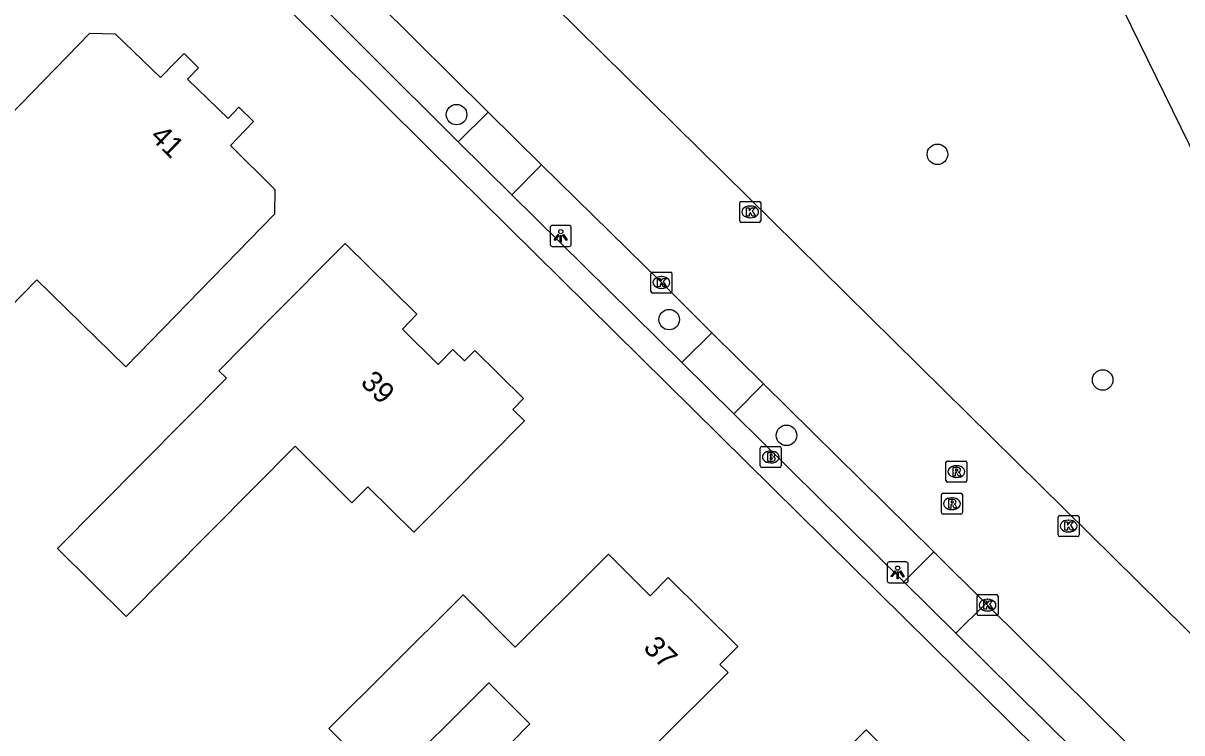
# Model space of a CAD drawing. Extents: x 160457 to 162082, y 388340 to 389736.
# Drawn here: x 160521.7 to 160576.9, y 389303.9 to 389337.7 of the extents above; entities that cross this region are included whole.
import ezdxf

# ---------------------------------------------------------------- set-up
doc = ezdxf.new("R2010")
doc.units = 0
for name, color, linetype in [('IMGEO_Boom', 7, 'Continuous'), ('IMGEO_Brandkraan', 7, 'Continuous'), ('IMGEO_Kolk', 7, 'Continuous'), ('IMGEO_Lichtpunt', 7, 'Continuous'), ('IMGEO_Pand', 7, 'Continuous'), ('IMGEO_Pand_nummerreeks', 7, 'Continuous'), ('IMGEO_Rijbaan_lokaal_gesloten', 7, 'Continuous'), ('IMGEO_Rioolput', 7, 'Continuous'), ('IMGEO_Voetpad_open', 7, 'Continuous')]:
    doc.layers.add(name, color=color, linetype=linetype)

msp = doc.modelspace()

# ---------------------------------------------------------------- linework, layer by layer
at = {"layer": 'IMGEO_Boom'}
for centre in [(160542.369, 389333.371), (160565.269, 389331.479), (160552.495, 389323.602), (160573.14, 389320.725), (160558.081, 389318.085)]:
    msp.add_circle(centre, 0.489, dxfattribs=at)
at = {"layer": 'IMGEO_Brandkraan'}
for p, q in [((160556.833, 389316.629), (160556.833, 389317.481)), ((160556.908, 389317.555), (160557.76, 389317.555)), ((160557.321, 389317.335), (160557.346, 389317.335)), ((160557.834, 389317.481), (160557.834, 389316.629)), ((160557.344, 389316.775), (160557.319, 389316.775)), ((160557.76, 389316.555), (160556.908, 389316.555))]:
    msp.add_line(p, q, dxfattribs=at)
for points in [[(160556.833, 389316.629), (160556.833, 389317.481)], [(160556.908, 389317.555), (160557.76, 389317.555)], [(160557.834, 389317.481), (160557.834, 389316.629)], [(160557.181, 389317.255), (160557.181, 389316.855), (160557.394, 389316.855)], [(160557.412, 389317.255), (160557.181, 389317.255)], [(160557.36, 389317.174), (160557.306, 389317.174), (160557.306, 389317.098)], [(160557.306, 389317.098), (160557.359, 389317.098)], [(160557.368, 389317.022), (160557.306, 389317.022), (160557.306, 389316.941)], [(160557.306, 389316.941), (160557.368, 389316.941)], [(160557.76, 389316.555), (160556.908, 389316.555)]]:
    msp.add_lwpolyline(points, dxfattribs=at)
for centre, radius, start, end in [((160556.91, 389317.479), 0.0765, 91.552, 178.448), ((160556.91, 389317.479), 0.0765, 91.552, 178.448), ((160557.758, 389317.479), 0.0765, 1.552, 88.448), ((160557.758, 389317.479), 0.0765, 1.552, 88.448), ((160557.361, 389317.136), 0.0379, 267.8285, 90.9355), ((160557.369, 389316.981), 0.0404, 269.8759, 90.5077), ((160557.4, 389317.106), 0.251, 268.6676, 293.5347), ((160557.416, 389317.11), 0.145, 59.4692, 91.5367), ((160557.441, 389317.157), 0.0922, 285.5137, 58.1501), ((160557.446, 389316.965), 0.105, 301.3115, 78.989), ((160556.91, 389316.631), 0.0765, 181.552, 268.448), ((160556.91, 389316.631), 0.0765, 181.552, 268.448), ((160557.758, 389316.631), 0.0765, 271.552, 358.448), ((160557.758, 389316.631), 0.0765, 271.552, 358.448)]:
    msp.add_arc(centre, radius, start, end, dxfattribs=at)
for centre, major_axis, ratio, start_param, end_param in [((160557.32, 389317.055), (-0.387, 0.002), 0.722429, 4.712389, 7.853982), ((160557.345, 389317.055), (-0.39, 0.002), 0.717154, 1.570796, 4.712389)]:
    msp.add_ellipse(centre, major_axis=major_axis, ratio=ratio, start_param=start_param, end_param=end_param, dxfattribs=at)
at = {"layer": 'IMGEO_Kolk'}
for p, q in [((160555.853, 389328.309), (160555.853, 389329.161)), ((160555.928, 389329.235), (160556.78, 389329.235)), ((160556.341, 389329.015), (160556.366, 389329.015)), ((160556.854, 389329.161), (160556.854, 389328.309)), ((160556.364, 389328.455), (160556.339, 389328.455)), ((160556.78, 389328.235), (160555.928, 389328.235)), ((160551.623, 389324.943), (160551.623, 389325.795)), ((160551.698, 389325.869), (160552.55, 389325.869)), ((160552.111, 389325.649), (160552.136, 389325.649)), ((160552.624, 389325.795), (160552.624, 389324.943)), ((160552.134, 389325.089), (160552.109, 389325.089)), ((160552.55, 389324.869), (160551.698, 389324.869)), ((160571.016, 389313.339), (160571.016, 389314.191)), ((160571.091, 389314.265), (160571.943, 389314.265)), ((160571.504, 389314.045), (160571.529, 389314.045)), ((160572.017, 389314.191), (160572.017, 389313.339)), ((160571.527, 389313.485), (160571.502, 389313.485)), ((160571.943, 389313.265), (160571.091, 389313.265)), ((160567.155, 389309.57), (160567.155, 389310.422)), ((160567.23, 389310.496), (160568.082, 389310.496)), ((160567.643, 389310.276), (160567.668, 389310.276)), ((160568.156, 389310.422), (160568.156, 389309.57)), ((160567.666, 389309.716), (160567.641, 389309.716)), ((160568.082, 389309.496), (160567.23, 389309.496))]:
    msp.add_line(p, q, dxfattribs=at)
for points in [[(160555.853, 389328.309), (160555.853, 389329.161)], [(160555.928, 389329.235), (160556.78, 389329.235)], [(160556.174, 389328.935), (160556.297, 389328.935), (160556.297, 389328.784), (160556.427, 389328.935), (160556.591, 389328.935), (160556.445, 389328.784), (160556.598, 389328.535), (160556.446, 389328.535), (160556.361, 389328.699), (160556.297, 389328.632), (160556.297, 389328.535), (160556.174, 389328.535), (160556.174, 389328.935)], [(160556.854, 389329.161), (160556.854, 389328.309)], [(160556.78, 389328.235), (160555.928, 389328.235)], [(160551.623, 389324.943), (160551.623, 389325.795)], [(160551.698, 389325.869), (160552.55, 389325.869)], [(160551.944, 389325.569), (160552.067, 389325.569), (160552.067, 389325.418), (160552.197, 389325.569), (160552.361, 389325.569), (160552.215, 389325.418), (160552.368, 389325.169), (160552.216, 389325.169), (160552.131, 389325.333), (160552.067, 389325.266), (160552.067, 389325.169), (160551.944, 389325.169), (160551.944, 389325.569)], [(160552.624, 389325.795), (160552.624, 389324.943)], [(160552.55, 389324.869), (160551.698, 389324.869)], [(160571.016, 389313.339), (160571.016, 389314.191)], [(160571.091, 389314.265), (160571.943, 389314.265)], [(160571.337, 389313.965), (160571.46, 389313.965), (160571.46, 389313.814), (160571.59, 389313.965), (160571.754, 389313.965), (160571.608, 389313.814), (160571.761, 389313.565), (160571.609, 389313.565), (160571.524, 389313.729), (160571.46, 389313.662), (160571.46, 389313.565), (160571.337, 389313.565), (160571.337, 389313.965)], [(160572.017, 389314.191), (160572.017, 389313.339)], [(160571.943, 389313.265), (160571.091, 389313.265)], [(160567.155, 389309.57), (160567.155, 389310.422)], [(160567.23, 389310.496), (160568.082, 389310.496)], [(160567.476, 389310.196), (160567.599, 389310.196), (160567.599, 389310.045), (160567.729, 389310.196), (160567.893, 389310.196), (160567.747, 389310.045), (160567.9, 389309.796), (160567.748, 389309.796), (160567.663, 389309.96), (160567.599, 389309.893), (160567.599, 389309.796), (160567.476, 389309.796), (160567.476, 389310.196)], [(160568.156, 389310.422), (160568.156, 389309.57)], [(160568.082, 389309.496), (160567.23, 389309.496)]]:
    msp.add_lwpolyline(points, dxfattribs=at)
for centre, start, end in [((160555.93, 389329.159), 91.552, 178.448), ((160555.93, 389329.159), 91.552, 178.448), ((160556.778, 389329.159), 1.552, 88.448), ((160556.778, 389329.159), 1.552, 88.448), ((160555.93, 389328.311), 181.552, 268.448), ((160555.93, 389328.311), 181.552, 268.448), ((160556.778, 389328.311), 271.552, 358.448), ((160556.778, 389328.311), 271.552, 358.448), ((160551.7, 389325.793), 91.552, 178.448), ((160551.7, 389325.793), 91.552, 178.448), ((160552.548, 389325.793), 1.552, 88.448), ((160552.548, 389325.793), 1.552, 88.448), ((160551.7, 389324.945), 181.552, 268.448), ((160551.7, 389324.945), 181.552, 268.448), ((160552.548, 389324.945), 271.552, 358.448), ((160552.548, 389324.945), 271.552, 358.448), ((160571.093, 389314.189), 91.552, 178.448), ((160571.093, 389314.189), 91.552, 178.448), ((160571.941, 389314.189), 1.552, 88.448), ((160571.941, 389314.189), 1.552, 88.448), ((160571.093, 389313.341), 181.552, 268.448), ((160571.093, 389313.341), 181.552, 268.448), ((160571.941, 389313.341), 271.552, 358.448), ((160571.941, 389313.341), 271.552, 358.448), ((160567.232, 389310.42), 91.552, 178.448), ((160567.232, 389310.42), 91.552, 178.448), ((160568.08, 389310.42), 1.552, 88.448), ((160568.08, 389310.42), 1.552, 88.448), ((160567.232, 389309.572), 181.552, 268.448), ((160567.232, 389309.572), 181.552, 268.448), ((160568.08, 389309.572), 271.552, 358.448), ((160568.08, 389309.572), 271.552, 358.448)]:
    msp.add_arc(centre, 0.0765, start, end, dxfattribs=at)
for centre, major_axis, ratio, start_param, end_param in [((160556.34, 389328.735), (-0.387, 0.002), 0.722429, 4.712389, 7.853982), ((160556.365, 389328.735), (-0.39, 0.002), 0.717154, 1.570796, 4.712389), ((160552.11, 389325.369), (-0.387, 0.002), 0.722429, 4.712389, 7.853982), ((160552.135, 389325.369), (-0.39, 0.002), 0.717154, 1.570796, 4.712389), ((160571.503, 389313.765), (-0.387, 0.002), 0.722429, 4.712389, 7.853982), ((160571.528, 389313.765), (-0.39, 0.002), 0.717154, 1.570796, 4.712389), ((160567.642, 389309.996), (-0.387, 0.002), 0.722429, 4.712389, 7.853982), ((160567.667, 389309.996), (-0.39, 0.002), 0.717154, 1.570796, 4.712389)]:
    msp.add_ellipse(centre, major_axis=major_axis, ratio=ratio, start_param=start_param, end_param=end_param, dxfattribs=at)
at = {"layer": 'IMGEO_Lichtpunt'}
for p, q in [((160546.833, 389327.995), (160546.833, 389327.188)), ((160546.833, 389327.995), (160546.833, 389327.188)), ((160547.735, 389328.09), (160546.927, 389328.09)), ((160547.735, 389328.09), (160546.927, 389328.09)), ((160547.829, 389327.188), (160547.829, 389327.995)), ((160547.829, 389327.188), (160547.829, 389327.995)), ((160546.927, 389327.094), (160547.735, 389327.094)), ((160546.927, 389327.094), (160547.735, 389327.094)), ((160562.879, 389311.963), (160562.879, 389311.156)), ((160562.879, 389311.963), (160562.879, 389311.156)), ((160563.781, 389312.058), (160562.973, 389312.058)), ((160563.781, 389312.058), (160562.973, 389312.058)), ((160563.875, 389311.156), (160563.875, 389311.963)), ((160563.875, 389311.156), (160563.875, 389311.963)), ((160562.973, 389311.062), (160563.781, 389311.062)), ((160562.973, 389311.062), (160563.781, 389311.062))]:
    msp.add_line(p, q, dxfattribs=at)
for points in [[(160547.207, 389327.659), (160547.246, 389327.631), (160547.058, 389327.369), (160547.02, 389327.396), (160547.207, 389327.659)], [(160547.309, 389327.611), (160547.356, 389327.611), (160547.356, 389327.289), (160547.309, 389327.289), (160547.309, 389327.611)], [(160547.419, 389327.631), (160547.457, 389327.658), (160547.644, 389327.396), (160547.605, 389327.368), (160547.419, 389327.631)], [(160563.253, 389311.627), (160563.292, 389311.599), (160563.104, 389311.337), (160563.066, 389311.364), (160563.253, 389311.627)], [(160563.355, 389311.579), (160563.402, 389311.579), (160563.402, 389311.257), (160563.355, 389311.257), (160563.355, 389311.579)], [(160563.465, 389311.599), (160563.503, 389311.626), (160563.69, 389311.364), (160563.651, 389311.336), (160563.465, 389311.599)]]:
    msp.add_lwpolyline(points, dxfattribs=at)
for centre in [(160547.332, 389327.793), (160563.378, 389311.761)]:
    msp.add_circle(centre, 0.0994, dxfattribs=at)
for centre, start, end in [((160546.927, 389327.995), 90, 180), ((160546.927, 389327.995), 90, 180), ((160547.735, 389327.995), 0, 90), ((160547.735, 389327.995), 0, 90), ((160546.927, 389327.188), 180, 270), ((160546.927, 389327.188), 180, 270), ((160547.735, 389327.188), 270, 0), ((160547.735, 389327.188), 270, 360), ((160562.973, 389311.963), 90, 180), ((160562.973, 389311.963), 90, 180), ((160563.781, 389311.963), 0, 90), ((160563.781, 389311.963), 0, 90), ((160562.973, 389311.156), 180, 270), ((160562.973, 389311.156), 180, 270), ((160563.781, 389311.156), 270, 0), ((160563.781, 389311.156), 270, 360)]:
    msp.add_arc(centre, 0.0946, start, end, dxfattribs=at)
at = {"layer": 'IMGEO_Pand'}
for points in [[(160526.617, 389321.351), (160522.376, 389325.495), (160513.779, 389316.698), (160509.838, 389320.548), (160518.424, 389329.335), (160517.794, 389329.949), (160524.913, 389337.258), (160526.119, 389337.215), (160528.27, 389335.144), (160528.976, 389335.853), (160529.4, 389336.278), (160530.084, 389335.595), (160529.554, 389335.064), (160531.486, 389333.193), (160532.003, 389333.723), (160532.699, 389333.043), (160532.288, 389332.613), (160531.602, 389331.893), (160533.718, 389329.801), (160533.707, 389328.619), (160526.617, 389321.351)], [(160540.339, 389313.467), (160538.151, 389315.638), (160537.39, 389314.871), (160534.676, 389317.564), (160526.633, 389309.457), (160523.365, 389312.7), (160531.408, 389320.807), (160531.052, 389321.16), (160533.546, 389323.679), (160537.063, 389327.232), (160540.483, 389323.859), (160539.788, 389323.154), (160541.498, 389321.468), (160542.193, 389322.173), (160542.742, 389321.632), (160543.241, 389322.138), (160545.554, 389319.839), (160545.047, 389319.324), (160545.605, 389318.774), (160542.084, 389315.225), (160540.339, 389313.467)], [(160539.141, 389306.956), (160536.292, 389304.119), (160538.995, 389301.405), (160543.905, 389306.295), (160545.86, 389304.332), (160544.996, 389303.471), (160548.095, 389300.361), (160548.959, 389301.222), (160549.347, 389300.832), (160551.771, 389303.257), (160555.305, 389306.793), (160554.911, 389307.162), (160555.768, 389308.03), (160552.445, 389311.311), (160551.587, 389310.442), (160549.61, 389312.428), (160549.19, 389312.01), (160545.16, 389307.997), (160542.683, 389310.484), (160539.141, 389306.956)], [(160568.403, 389297.575), (160567.349, 389298.633), (160567.843, 389299.125), (160566.241, 389300.713), (160565.747, 389300.214), (160564.536, 389301.414), (160565.03, 389301.912), (160563.428, 389303.5), (160562.936, 389303.003), (160561.871, 389304.058), (160558.467, 389300.624), (160555.763, 389303.304), (160552.245, 389299.753), (160546.701, 389294.157), (160549.749, 389291.135), (160550.101, 389291.491), (160552.303, 389289.307), (160557.022, 389294.067), (160561.008, 389290.116), (160564.883, 389294.025), (160568.403, 389297.575)]]:
    msp.add_lwpolyline(points, dxfattribs=at)
at = {"layer": 'IMGEO_Rijbaan_lokaal_gesloten'}
for points in [[(160554.481, 389378.473), (160590.99, 389303.91)], [(160585.222, 389300.837), (160535.404, 389350.045)], [(160535.356, 389341.909), (160538.614, 389338.699), (160543.879, 389333.495)], [(160543.879, 389333.495), (160546.422, 389330.981)], [(160546.422, 389330.981), (160552.123, 389325.367), (160554.528, 389322.978)], [(160554.528, 389322.978), (160556.991, 389320.537)], [(160556.991, 389320.537), (160565.102, 389312.529)], [(160565.102, 389312.529), (160567.569, 389310.075)], [(160567.569, 389310.075), (160567.654, 389309.995), (160576.071, 389301.656)]]:
    msp.add_lwpolyline(points, dxfattribs=at)
at = {"layer": 'IMGEO_Rioolput'}
for p, q in [((160565.671, 389315.933), (160565.671, 389316.785)), ((160565.746, 389316.859), (160566.598, 389316.859)), ((160566.672, 389316.785), (160566.672, 389315.933)), ((160566.159, 389316.639), (160566.184, 389316.639)), ((160566.598, 389315.859), (160565.746, 389315.859)), ((160566.182, 389316.079), (160566.157, 389316.079)), ((160565.46, 389314.403), (160565.46, 389315.255)), ((160565.535, 389315.329), (160566.387, 389315.329)), ((160565.948, 389315.109), (160565.973, 389315.109)), ((160566.461, 389315.255), (160566.461, 389314.403)), ((160565.971, 389314.549), (160565.946, 389314.549)), ((160566.387, 389314.329), (160565.535, 389314.329))]:
    msp.add_line(p, q, dxfattribs=at)
for points in [[(160565.671, 389315.933), (160565.671, 389316.785)], [(160565.746, 389316.859), (160566.598, 389316.859)], [(160566.672, 389316.785), (160566.672, 389315.933)], [(160566.26, 389316.557), (160566.008, 389316.559), (160566.008, 389316.159)], [(160566.008, 389316.159), (160566.132, 389316.159), (160566.132, 389316.321), (160566.143, 389316.321)], [(160566.186, 389316.478), (160566.132, 389316.478), (160566.132, 389316.397)], [(160566.132, 389316.397), (160566.184, 389316.397)], [(160566.19, 389316.292), (160566.261, 389316.159), (160566.401, 389316.159), (160566.336, 389316.285)], [(160566.598, 389315.859), (160565.746, 389315.859)], [(160565.46, 389314.403), (160565.46, 389315.255)], [(160565.535, 389315.329), (160566.387, 389315.329)], [(160566.461, 389315.255), (160566.461, 389314.403)], [(160566.049, 389315.027), (160565.797, 389315.029), (160565.797, 389314.629)], [(160565.797, 389314.629), (160565.921, 389314.629), (160565.921, 389314.791), (160565.932, 389314.791)], [(160565.975, 389314.948), (160565.921, 389314.948), (160565.921, 389314.867)], [(160565.921, 389314.867), (160565.973, 389314.867)], [(160565.979, 389314.762), (160566.05, 389314.629), (160566.19, 389314.629), (160566.125, 389314.755)], [(160566.387, 389314.329), (160565.535, 389314.329)]]:
    msp.add_lwpolyline(points, dxfattribs=at)
for centre, radius, start, end in [((160565.748, 389316.783), 0.0765, 91.552, 178.448), ((160565.748, 389316.783), 0.0765, 91.552, 178.448), ((160566.596, 389316.783), 0.0765, 1.552, 88.448), ((160566.596, 389316.783), 0.0765, 1.552, 88.448), ((160566.142, 389316.268), 0.0533, 26.0293, 88.6989), ((160566.168, 389316.586), 0.19, 274.7715, 282.9687), ((160566.192, 389316.382), 0.0964, 77.0061, 93.1865), ((160566.206, 389316.439), 0.0378, 276.6634, 79.6772), ((160566.259, 389316.447), 0.109, 350.3612, 89.416), ((160566.257, 389316.447), 0.112, 277.5842, 350.9817), ((160566.241, 389316.232), 0.108, 29.5134, 73.7905), ((160565.748, 389315.935), 0.0765, 181.552, 268.448), ((160565.748, 389315.935), 0.0765, 181.552, 268.448), ((160566.596, 389315.935), 0.0765, 271.552, 358.448), ((160566.596, 389315.935), 0.0765, 271.552, 358.448), ((160565.537, 389315.253), 0.0765, 91.552, 178.448), ((160565.537, 389315.253), 0.0765, 91.552, 178.448), ((160566.385, 389315.253), 0.0765, 1.552, 88.448), ((160566.385, 389315.253), 0.0765, 1.552, 88.448), ((160565.931, 389314.738), 0.0533, 26.0293, 88.6989), ((160565.957, 389315.056), 0.19, 274.7715, 282.9687), ((160565.981, 389314.852), 0.0964, 77.0061, 93.1865), ((160565.995, 389314.909), 0.0378, 276.6634, 79.6772), ((160566.048, 389314.917), 0.109, 350.3612, 89.416), ((160566.046, 389314.917), 0.112, 277.5842, 350.9817), ((160566.03, 389314.702), 0.108, 29.5134, 73.7905), ((160565.537, 389314.405), 0.0765, 181.552, 268.448), ((160565.537, 389314.405), 0.0765, 181.552, 268.448), ((160566.385, 389314.405), 0.0765, 271.552, 358.448), ((160566.385, 389314.405), 0.0765, 271.552, 358.448)]:
    msp.add_arc(centre, radius, start, end, dxfattribs=at)
for centre, major_axis, ratio, start_param, end_param in [((160566.158, 389316.359), (-0.387, 0.002), 0.722429, 4.712389, 7.853982), ((160566.183, 389316.359), (-0.39, 0.002), 0.717154, 1.570796, 4.712389), ((160565.947, 389314.829), (-0.387, 0.002), 0.722429, 4.712389, 7.853982), ((160565.972, 389314.829), (-0.39, 0.002), 0.717154, 1.570796, 4.712389)]:
    msp.add_ellipse(centre, major_axis=major_axis, ratio=ratio, start_param=start_param, end_param=end_param, dxfattribs=at)
at = {"layer": 'IMGEO_Voetpad_open'}
for points in [[(160522.54, 389350.099), (160529.566, 389343.175), (160541.05, 389331.762), (160573.763, 389299.438), (160601.464, 389272.056)], [(160542.453, 389332.073), (160534.012, 389340.493)], [(160542.453, 389332.073), (160543.879, 389333.495)], [(160544.997, 389329.556), (160542.453, 389332.073)], [(160546.422, 389330.981), (160544.997, 389329.556)], [(160553.104, 389321.551), (160544.997, 389329.556)], [(160553.104, 389321.551), (160554.528, 389322.978)], [(160555.574, 389319.111), (160553.104, 389321.551)], [(160556.991, 389320.537), (160555.574, 389319.111)], [(160563.674, 389311.107), (160555.574, 389319.111)], [(160563.674, 389311.107), (160565.102, 389312.529)], [(160566.152, 389308.656), (160563.674, 389311.107)], [(160567.569, 389310.075), (160566.152, 389308.656)], [(160574.661, 389300.244), (160566.152, 389308.656)]]:
    msp.add_lwpolyline(points, dxfattribs=at)

# ---------------------------------------------------------------- texts
at = {"layer": 'IMGEO_Pand_nummerreeks'}
for s, rotation, p in [('41', 315.9189, (160527.726, 389332.268)), ('39', 315.4049, (160537.752, 389320.555)), ('37', 315.3644, (160551.214, 389307.917))]:
    msp.add_text(s, height=1, rotation=rotation, dxfattribs=at).set_placement(p)

doc.saveas('drawing.dxf')
